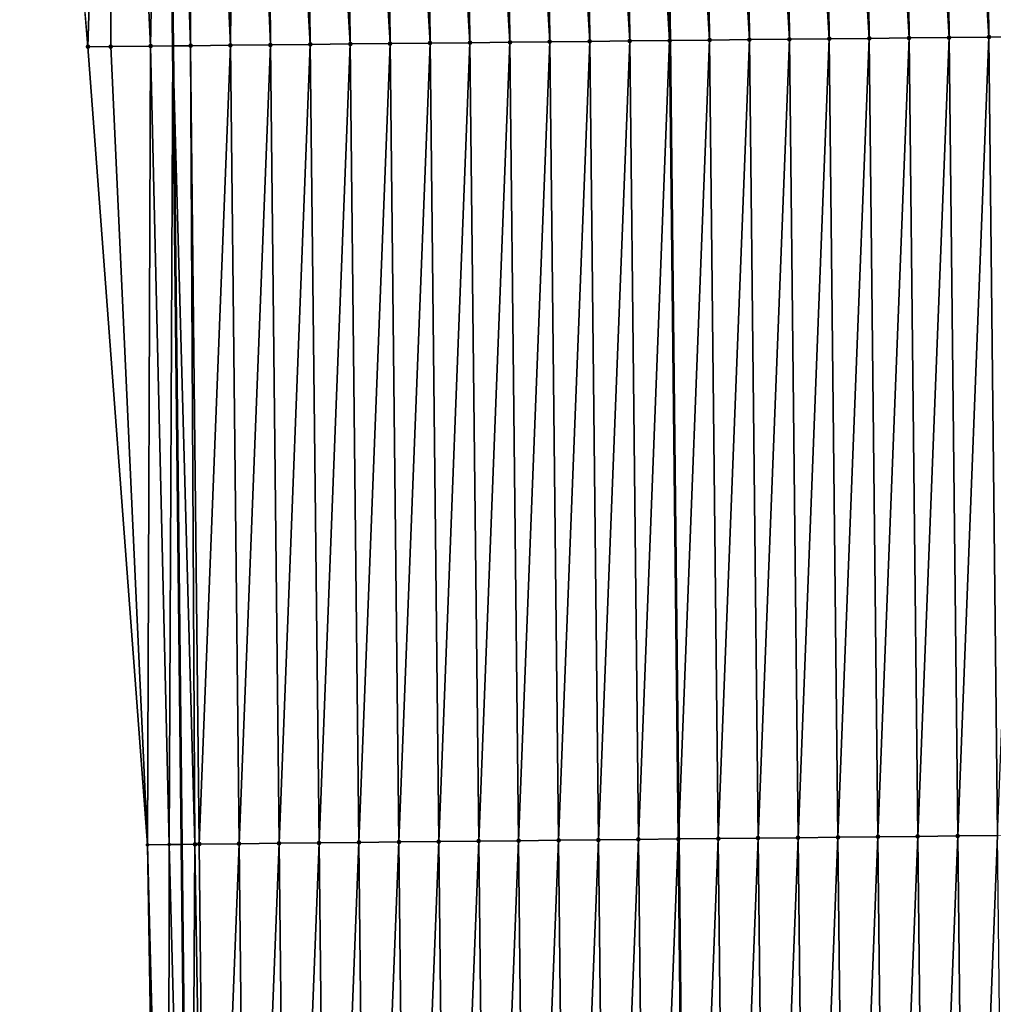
# Model space of a CAD drawing. Header units: feet. Extents: x 2007189 to 2022806, y 818621 to 837694.
# Tile 470 of 656: x 2011334 to 2011358, y 830643 to 830668. Entities that reach past the tile are written whole.
import ezdxf

# ---------------------------------------------------------------- set-up
doc = ezdxf.new("R2010")
doc.units = ezdxf.units.FT
doc.header["$MEASUREMENT"] = 0
for name, color, linetype, lineweight in [('EP_Travel Lane', 172, 'Continuous', 53), ('Road Shots', 141, 'Continuous', 100), ('Road X-Section', 40, 'Continuous', 13), ('STRIPING', 60, 'Continuous', 53)]:
    doc.layers.add(name, color=color, linetype=linetype, lineweight=lineweight)
doc.layers.add('I-77-MM17-21_SB-Surface-Border', color=7, linetype='Continuous')
doc.layers.add('I-77-MM17-21_SB-Surface-TIN', color=7, linetype='Continuous')

msp = doc.modelspace()

# ---------------------------------------------------------------- linework, layer by layer
at = {"layer": 'EP_Travel Lane'}
msp.add_polyline3d([(2011337.008717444, 830706.8759988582, 327.0000259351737), (2011337.188882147, 830686.876988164, 326.9089942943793), (2011337.37660139, 830666.8484671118, 326.7665964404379), (2011337.594614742, 830646.8499320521, 326.6610130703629), (2011337.812628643, 830626.851346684, 326.5642060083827), (2011338.030640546, 830606.8529446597, 326.435396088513), (2011338.24865433, 830586.8543699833, 326.336742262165), (2011338.46666718, 830566.8558810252, 326.223079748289), (2011338.684679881, 830546.8574057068, 326.1071108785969), (2011338.902691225, 830526.8590549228, 325.9693623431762), (2011339.120704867, 830506.8604932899, 325.8684327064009), (2011339.33871769, 830486.8620068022, 325.7543759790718), (2011339.557650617, 830466.8625715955, 325.6168976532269), (2011339.78094392, 830446.8642082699, 325.491882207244), (2011340.004235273, 830426.8660197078, 325.3382867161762), (2011340.227529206, 830406.8676000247, 325.2224707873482), (2011340.450823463, 830386.8691513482, 325.1114303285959)], dxfattribs=at)
at = {"layer": 'I-77-MM17-21_SB-Surface-Border', "color": 3, "linetype": 'Continuous', "lineweight": -3}
msp.add_polyline3d([(2011340.026566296, 830386.8645802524, 325.0986353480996), (2011340.0108394, 830406.8652652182, 325.215954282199), (2011339.230991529, 830426.8576721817, 325.3176364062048), (2011335.98309805, 830446.8233555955, 325.3664461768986), (2011337.9165908, 830466.844903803, 325.5651879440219), (2011338.667733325, 830486.8548107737, 325.7334885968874), (2011337.054726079, 830506.8383646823, 325.7992086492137), (2011338.556246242, 830526.8553381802, 325.9587979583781), (2011337.511622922, 830546.8448585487, 326.0647699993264), (2011337.097155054, 830566.8412188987, 326.1760285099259), (2011335.949109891, 830586.8297983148, 326.2494617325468), (2011336.878657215, 830606.8404947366, 326.4161718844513), (2011337.07087248, 830626.8433977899, 326.540045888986), (2011336.744821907, 830646.8407416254, 326.6479473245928), (2011335.253662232, 830666.825723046, 326.6963985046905), (2011333.542820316, 830686.8430368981, 326.751216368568), (2011335.962372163, 830706.8661963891, 326.9643362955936)], dxfattribs=at)
at = {"layer": 'I-77-MM17-21_SB-Surface-TIN', "color": 128, "linetype": 'Continuous', "lineweight": -3}
for points in [[(2011352.821320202, 830667.0152009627, 327.0562650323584), (2011352.62481552, 830687.0232119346, 327.1736004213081), (2011351.624860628, 830687.013713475, 327.1606644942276)], [(2011353.821261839, 830667.0260051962, 327.0733902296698), (2011353.624770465, 830687.032704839, 327.1874370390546), (2011352.62481552, 830687.0232119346, 327.1736004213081)], [(2011352.821320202, 830667.0152009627, 327.0562650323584), (2011353.821261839, 830667.0260051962, 327.0733902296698), (2011352.62481552, 830687.0232119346, 327.1736004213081)], [(2011354.821203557, 830667.036802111, 327.0917921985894), (2011354.624725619, 830687.0421759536, 327.2048065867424), (2011353.624770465, 830687.032704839, 327.1874370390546)], [(2011353.821261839, 830667.0260051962, 327.0733902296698), (2011354.821203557, 830667.036802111, 327.0917921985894), (2011353.624770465, 830687.032704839, 327.1874370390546)], [(2011355.821145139, 830667.0476113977, 327.1080358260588), (2011355.624680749, 830687.0516495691, 327.221770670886), (2011354.624725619, 830687.0421759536, 327.2048065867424)], [(2011354.821203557, 830667.036802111, 327.0917921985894), (2011355.821145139, 830667.0476113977, 327.1080358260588), (2011354.624725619, 830687.0421759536, 327.2048065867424)], [(2011356.821086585, 830667.0584331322, 327.1221079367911), (2011356.6246358, 830687.0611313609, 327.2374090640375), (2011355.624680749, 830687.0516495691, 327.221770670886)], [(2011355.821145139, 830667.0476113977, 327.1080358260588), (2011356.821086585, 830667.0584331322, 327.1221079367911), (2011355.624680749, 830687.0516495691, 327.221770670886)], [(2011357.821028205, 830667.069239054, 327.1389386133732), (2011357.624590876, 830687.0706105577, 327.2534682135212), (2011356.6246358, 830687.0611313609, 327.2374090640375)], [(2011356.821086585, 830667.0584331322, 327.1221079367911), (2011357.821028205, 830667.069239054, 327.1389386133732), (2011356.6246358, 830687.0611313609, 327.2374090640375)], [(2011358.820969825, 830667.0800448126, 327.1557977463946), (2011358.624545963, 830687.0800887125, 327.2696962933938), (2011357.624590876, 830687.0706105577, 327.2534682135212)], [(2011357.821028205, 830667.069239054, 327.1389386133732), (2011358.820969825, 830667.0800448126, 327.1557977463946), (2011357.624590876, 830687.0706105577, 327.2534682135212)], [(2011335.253662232, 830666.825723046, 326.6963985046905), (2011335.881127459, 830686.8646262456, 326.8823010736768), (2011333.542820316, 830686.8430368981, 326.751216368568)], [(2011335.822309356, 830666.8318051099, 326.7169678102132), (2011335.881127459, 830686.8646262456, 326.8823010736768), (2011335.253662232, 830666.825723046, 326.6963985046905)], [(2011335.822309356, 830666.8318051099, 326.7169678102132), (2011336.82225201, 830666.8425161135, 326.7503570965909), (2011335.881127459, 830686.8646262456, 326.8823010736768)], [(2011336.82225201, 830666.8425161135, 326.7503570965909), (2011337.188882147, 830686.876988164, 326.9089942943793), (2011335.881127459, 830686.8646262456, 326.8823010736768)], [(2011336.82225201, 830666.8425161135, 326.7503570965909), (2011337.37660139, 830666.8484671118, 326.7665964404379), (2011337.188882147, 830686.876988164, 326.9089942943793)], [(2011337.822194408, 830666.8532505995, 326.7796498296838), (2011337.915458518, 830686.8838563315, 326.9238248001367), (2011337.188882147, 830686.876988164, 326.9089942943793)], [(2011337.822194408, 830666.8532505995, 326.7796498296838), (2011337.188882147, 830686.876988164, 326.9089942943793), (2011337.37660139, 830666.8484671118, 326.7665964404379)], [(2011337.822194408, 830666.8532505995, 326.7796498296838), (2011338.82213656, 830666.8640076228, 326.805010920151), (2011337.915458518, 830686.8838563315, 326.9238248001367)], [(2011338.82213656, 830666.8640076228, 326.805010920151), (2011339.000373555, 830686.8940704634, 326.9526704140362), (2011337.915458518, 830686.8838563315, 326.9238248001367)], [(2011338.82213656, 830666.8640076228, 326.805010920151), (2011339.822078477, 830666.8747862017, 326.8266115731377), (2011339.000373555, 830686.8940704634, 326.9526704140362)], [(2011339.822078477, 830666.8747862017, 326.8266115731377), (2011339.688523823, 830686.9006260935, 326.9584975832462), (2011339.000373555, 830686.8940704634, 326.9526704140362)], [(2011340.822020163, 830666.8855860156, 326.8445077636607), (2011340.625354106, 830686.9095136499, 326.9724472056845), (2011339.688523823, 830686.9006260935, 326.9584975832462)], [(2011339.822078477, 830666.8747862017, 326.8266115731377), (2011340.822020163, 830666.8855860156, 326.8445077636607), (2011339.688523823, 830686.9006260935, 326.9584975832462)], [(2011341.821961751, 830666.8963947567, 326.8608466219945), (2011341.625308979, 830686.9190140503, 326.9850684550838), (2011340.625354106, 830686.9095136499, 326.9724472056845)], [(2011340.822020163, 830666.8855860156, 326.8445077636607), (2011341.821961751, 830666.8963947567, 326.8608466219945), (2011340.625354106, 830686.9095136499, 326.9724472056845)], [(2011342.821903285, 830666.9072084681, 326.8763183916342), (2011342.625263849, 830686.9285147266, 326.9976449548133), (2011341.625308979, 830686.9190140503, 326.9850684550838)], [(2011341.821961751, 830666.8963947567, 326.8608466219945), (2011342.821903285, 830666.9072084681, 326.8763183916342), (2011341.625308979, 830686.9190140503, 326.9850684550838)], [(2011343.821844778, 830666.9180259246, 326.8911367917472), (2011343.625218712, 830686.9380162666, 327.0100814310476), (2011342.625263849, 830686.9285147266, 326.9976449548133)], [(2011342.821903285, 830666.9072084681, 326.8763183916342), (2011343.821844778, 830666.9180259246, 326.8911367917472), (2011342.625263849, 830686.9285147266, 326.9976449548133)], [(2011344.821786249, 830666.9288454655, 326.9055915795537), (2011344.625173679, 830686.9475068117, 327.0243005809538), (2011343.625218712, 830686.9380162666, 327.0100814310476)], [(2011343.821844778, 830666.9180259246, 326.8911367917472), (2011344.821786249, 830666.9288454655, 326.9055915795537), (2011343.625218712, 830686.9380162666, 327.0100814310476)], [(2011345.821727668, 830666.939669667, 326.9192333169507), (2011345.625128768, 830686.9569846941, 327.0405728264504), (2011344.625173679, 830686.9475068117, 327.0243005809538)], [(2011344.821786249, 830666.9288454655, 326.9055915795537), (2011345.821727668, 830666.939669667, 326.9192333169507), (2011344.625173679, 830686.9475068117, 327.0243005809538)], [(2011346.8216693, 830666.9504744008, 326.9362712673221), (2011346.6250839, 830686.9664581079, 327.057569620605), (2011345.625128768, 830686.9569846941, 327.0405728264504)], [(2011345.821727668, 830666.939669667, 326.9192333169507), (2011346.8216693, 830666.9504744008, 326.9362712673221), (2011345.625128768, 830686.9569846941, 327.0405728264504)], [(2011347.821611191, 830666.9612554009, 326.9574495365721), (2011347.625039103, 830686.9759240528, 327.0757773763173), (2011346.6250839, 830686.9664581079, 327.057569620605)], [(2011346.8216693, 830666.9504744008, 326.9362712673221), (2011347.821611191, 830666.9612554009, 326.9574495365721), (2011346.6250839, 830686.9664581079, 327.057569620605)], [(2011348.821553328, 830666.972013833, 326.9825648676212), (2011348.624994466, 830686.9853733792, 327.0966796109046), (2011347.625039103, 830686.9759240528, 327.0757773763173)], [(2011347.821611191, 830666.9612554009, 326.9574495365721), (2011348.821553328, 830666.972013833, 326.9825648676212), (2011347.625039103, 830686.9759240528, 327.0757773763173)], [(2011349.821495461, 830666.9827725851, 327.007624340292), (2011349.624650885, 830686.9947981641, 327.1210963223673), (2011348.624994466, 830686.9853733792, 327.0966796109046)], [(2011348.821553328, 830666.972013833, 326.9825648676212), (2011349.821495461, 830666.9827725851, 327.007624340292), (2011348.624994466, 830686.9853733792, 327.0966796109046)], [(2011349.624950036, 830686.9948009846, 327.1211036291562), (2011349.624650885, 830686.9947981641, 327.1210963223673), (2011349.823743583, 830666.9827968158, 327.0076732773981)], [(2011349.821495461, 830666.9827725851, 327.007624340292), (2011349.823743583, 830666.9827968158, 327.0076732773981), (2011349.624650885, 830686.9947981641, 327.1210963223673)], [(2011350.821437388, 830666.993550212, 327.0293910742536), (2011350.624905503, 830687.004239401, 327.1437747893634), (2011349.624950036, 830686.9948009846, 327.1211036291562)], [(2011350.821437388, 830666.993550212, 327.0293910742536), (2011349.624950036, 830686.9948009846, 327.1211036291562), (2011349.823743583, 830666.9827968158, 327.0076732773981)], [(2011351.821378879, 830667.00436795, 327.0441604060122), (2011351.624860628, 830687.013713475, 327.1606644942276), (2011350.624905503, 830687.004239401, 327.1437747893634)], [(2011350.821437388, 830666.993550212, 327.0293910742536), (2011351.821378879, 830667.00436795, 327.0441604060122), (2011350.624905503, 830687.004239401, 327.1437747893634)], [(2011351.821378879, 830667.00436795, 327.0441604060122), (2011352.821320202, 830667.0152009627, 327.0562650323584), (2011351.624860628, 830687.013713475, 327.1606644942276)], [(2011355.03924741, 830647.0383722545, 326.9679161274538), (2011355.821145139, 830667.0476113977, 327.1080358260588), (2011354.821203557, 830667.036802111, 327.0917921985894)], [(2011355.03924741, 830647.0383722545, 326.9679161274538), (2011356.03918912, 830647.0491698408, 326.9862009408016), (2011355.821145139, 830667.0476113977, 327.1080358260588)], [(2011356.03918912, 830647.0491698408, 326.9862009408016), (2011356.821086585, 830667.0584331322, 327.1221079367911), (2011355.821145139, 830667.0476113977, 327.1080358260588)], [(2011356.03918912, 830647.0491698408, 326.9862009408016), (2011357.039130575, 830647.0599908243, 327.0004040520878), (2011356.821086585, 830667.0584331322, 327.1221079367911)], [(2011357.039130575, 830647.0599908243, 327.0004040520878), (2011357.821028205, 830667.069239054, 327.1389386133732), (2011356.821086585, 830667.0584331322, 327.1221079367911)], [(2011357.039130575, 830647.0599908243, 327.0004040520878), (2011358.03907206, 830647.0708090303, 327.0150917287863), (2011357.821028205, 830667.069239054, 327.1389386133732)], [(2011358.03907206, 830647.0708090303, 327.0150917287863), (2011358.820969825, 830667.0800448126, 327.1557977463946), (2011357.821028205, 830667.069239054, 327.1389386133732)], [(2011335.822309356, 830666.8318051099, 326.7169678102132), (2011335.253662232, 830666.825723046, 326.6963985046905), (2011336.744821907, 830646.8407416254, 326.6479473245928)], [(2011335.822309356, 830666.8318051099, 326.7169678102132), (2011336.744821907, 830646.8407416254, 326.6479473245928), (2011336.82225201, 830666.8425161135, 326.7503570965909)], [(2011337.283025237, 830646.8465913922, 326.6511376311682), (2011336.82225201, 830666.8425161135, 326.7503570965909), (2011336.744821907, 830646.8407416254, 326.6479473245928)], [(2011337.283025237, 830646.8465913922, 326.6511376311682), (2011337.37660139, 830666.8484671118, 326.7665964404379), (2011336.82225201, 830666.8425161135, 326.7503570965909)], [(2011337.283025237, 830646.8465913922, 326.6511376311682), (2011337.594614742, 830646.8499320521, 326.6610130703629), (2011337.37660139, 830666.8484671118, 326.7665964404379)], [(2011337.93022054, 830646.853530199, 326.6716496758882), (2011337.822194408, 830666.8532505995, 326.7796498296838), (2011337.37660139, 830666.8484671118, 326.7665964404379)], [(2011337.93022054, 830646.853530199, 326.6716496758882), (2011337.37660139, 830666.8484671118, 326.7665964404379), (2011337.594614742, 830646.8499320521, 326.6610130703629)], [(2011338.040239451, 830646.8547115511, 326.6748224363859), (2011338.82213656, 830666.8640076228, 326.805010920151), (2011337.822194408, 830666.8532505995, 326.7796498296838)], [(2011337.93022054, 830646.853530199, 326.6716496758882), (2011338.040239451, 830646.8547115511, 326.6748224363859), (2011337.822194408, 830666.8532505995, 326.7796498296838)], [(2011338.040239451, 830646.8547115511, 326.6748224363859), (2011339.040181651, 830646.8654641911, 326.7009482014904), (2011338.82213656, 830666.8640076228, 326.805010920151)], [(2011339.040181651, 830646.8654641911, 326.7009482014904), (2011339.822078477, 830666.8747862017, 326.8266115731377), (2011338.82213656, 830666.8640076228, 326.805010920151)], [(2011339.040181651, 830646.8654641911, 326.7009482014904), (2011340.040123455, 830646.876253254, 326.7207199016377), (2011339.822078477, 830666.8747862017, 326.8266115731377)], [(2011340.040123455, 830646.876253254, 326.7207199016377), (2011340.822020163, 830666.8855860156, 326.8445077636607), (2011339.822078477, 830666.8747862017, 326.8266115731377)], [(2011340.040123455, 830646.876253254, 326.7207199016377), (2011341.040064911, 830646.8870741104, 326.7349452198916), (2011340.822020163, 830666.8855860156, 326.8445077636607)], [(2011341.040064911, 830646.8870741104, 326.7349452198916), (2011341.821961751, 830666.8963947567, 326.8608466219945), (2011340.822020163, 830666.8855860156, 326.8445077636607)], [(2011341.040064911, 830646.8870741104, 326.7349452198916), (2011342.040006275, 830646.8979033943, 326.747700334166), (2011341.821961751, 830666.8963947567, 326.8608466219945)], [(2011342.040006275, 830646.8979033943, 326.747700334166), (2011342.821903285, 830666.9072084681, 326.8763183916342), (2011341.821961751, 830666.8963947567, 326.8608466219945)], [(2011342.040006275, 830646.8979033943, 326.747700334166), (2011343.039947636, 830646.9087329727, 326.7604040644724), (2011342.821903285, 830666.9072084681, 326.8763183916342)], [(2011343.039947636, 830646.9087329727, 326.7604040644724), (2011343.821844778, 830666.9180259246, 326.8911367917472), (2011342.821903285, 830666.9072084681, 326.8763183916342)], [(2011343.039947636, 830646.9087329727, 326.7604040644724), (2011344.039889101, 830646.9195530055, 326.7747730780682), (2011343.821844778, 830666.9180259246, 326.8911367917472)], [(2011344.039889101, 830646.9195530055, 326.7747730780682), (2011344.821786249, 830666.9288454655, 326.9055915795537), (2011343.821844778, 830666.9180259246, 326.8911367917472)], [(2011344.039889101, 830646.9195530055, 326.7747730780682), (2011345.039830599, 830646.9303700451, 326.7896642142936), (2011344.821786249, 830666.9288454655, 326.9055915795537)], [(2011345.039830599, 830646.9303700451, 326.7896642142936), (2011345.821727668, 830666.939669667, 326.9192333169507), (2011344.821786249, 830666.9288454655, 326.9055915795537)], [(2011345.039830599, 830646.9303700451, 326.7896642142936), (2011346.039772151, 830646.9411821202, 326.8054214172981), (2011345.821727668, 830666.939669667, 326.9192333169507)], [(2011346.039772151, 830646.9411821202, 326.8054214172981), (2011346.8216693, 830666.9504744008, 326.9362712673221), (2011345.821727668, 830666.939669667, 326.9192333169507)], [(2011346.039772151, 830646.9411821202, 326.8054214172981), (2011347.03971375, 830646.9519898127, 326.8219432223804), (2011346.8216693, 830666.9504744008, 326.9362712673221)], [(2011347.03971375, 830646.9519898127, 326.8219432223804), (2011347.821611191, 830666.9612554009, 326.9574495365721), (2011346.8216693, 830666.9504744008, 326.9362712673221)], [(2011347.03971375, 830646.9519898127, 326.8219432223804), (2011348.039655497, 830646.9627840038, 326.8408203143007), (2011347.821611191, 830666.9612554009, 326.9574495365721)], [(2011348.039655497, 830646.9627840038, 326.8408203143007), (2011348.821553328, 830666.972013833, 326.9825648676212), (2011347.821611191, 830666.9612554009, 326.9574495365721)], [(2011348.039655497, 830646.9627840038, 326.8408203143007), (2011349.039597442, 830646.973560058, 326.8628613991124), (2011348.821553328, 830666.972013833, 326.9825648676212)], [(2011349.039597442, 830646.973560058, 326.8628613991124), (2011349.821495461, 830666.9827725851, 327.007624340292), (2011348.821553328, 830666.972013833, 326.9825648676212)], [(2011349.039597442, 830646.973560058, 326.8628613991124), (2011350.039539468, 830646.9843286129, 326.8862107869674), (2011349.821495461, 830666.9827725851, 327.007624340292)], [(2011350.039539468, 830646.9843286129, 326.8862107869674), (2011349.823743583, 830666.9827968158, 327.0076732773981), (2011349.821495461, 830666.9827725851, 327.007624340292)], [(2011350.821437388, 830666.993550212, 327.0293910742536), (2011349.823743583, 830666.9827968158, 327.0076732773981), (2011350.043991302, 830646.9843766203, 326.8863034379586)], [(2011350.039539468, 830646.9843286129, 326.8862107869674), (2011350.043991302, 830646.9843766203, 326.8863034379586), (2011349.823743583, 830666.9827968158, 327.0076732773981)], [(2011351.039481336, 830646.9951117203, 326.9070214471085), (2011350.821437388, 830666.993550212, 327.0293910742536), (2011350.043991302, 830646.9843766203, 326.8863034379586)], [(2011351.039481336, 830646.9951117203, 326.9070214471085), (2011351.821378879, 830667.00436795, 327.0441604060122), (2011350.821437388, 830666.993550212, 327.0293910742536)], [(2011351.039481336, 830646.9951117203, 326.9070214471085), (2011352.039422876, 830647.0059248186, 326.9226001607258), (2011351.821378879, 830667.00436795, 327.0441604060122)], [(2011352.039422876, 830647.0059248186, 326.9226001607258), (2011352.821320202, 830667.0152009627, 327.0562650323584), (2011351.821378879, 830667.00436795, 327.0441604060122)], [(2011352.039422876, 830647.0059248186, 326.9226001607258), (2011353.039364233, 830647.0167548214, 326.9352298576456), (2011352.821320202, 830667.0152009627, 327.0562650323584)], [(2011353.039364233, 830647.0167548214, 326.9352298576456), (2011353.821261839, 830667.0260051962, 327.0733902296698), (2011352.821320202, 830667.0152009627, 327.0562650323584)], [(2011353.039364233, 830647.0167548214, 326.9352298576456), (2011354.039305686, 830647.0275759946, 326.9493999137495), (2011353.821261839, 830667.0260051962, 327.0733902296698)], [(2011354.039305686, 830647.0275759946, 326.9493999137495), (2011354.821203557, 830667.036802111, 327.0917921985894), (2011353.821261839, 830667.0260051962, 327.0733902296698)], [(2011354.039305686, 830647.0275759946, 326.9493999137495), (2011355.03924741, 830647.0383722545, 326.9679161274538), (2011354.821203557, 830667.036802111, 327.0917921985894)], [(2011357.257174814, 830627.0615255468, 326.8827072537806), (2011358.03907206, 830647.0708090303, 327.0150917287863), (2011357.039130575, 830647.0599908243, 327.0004040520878)], [(2011357.257174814, 830627.0615255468, 326.8827072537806), (2011358.257116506, 830627.0723247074, 326.9007174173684), (2011358.03907206, 830647.0708090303, 327.0150917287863)], [(2011337.25834247, 830626.8454038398, 326.5466645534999), (2011337.283025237, 830646.8465913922, 326.6511376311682), (2011336.744821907, 830646.8407416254, 326.6479473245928)], [(2011337.25834247, 830626.8454038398, 326.5466645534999), (2011336.744821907, 830646.8407416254, 326.6479473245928), (2011337.07087248, 830626.8433977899, 326.540045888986)], [(2011337.25834247, 830626.8454038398, 326.5466645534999), (2011337.812628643, 830626.851346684, 326.5642060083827), (2011337.283025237, 830646.8465913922, 326.6511376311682)], [(2011337.283025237, 830646.8465913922, 326.6511376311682), (2011337.812628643, 830626.851346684, 326.5642060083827), (2011337.594614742, 830646.8499320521, 326.6610130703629)], [(2011337.93022054, 830646.853530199, 326.6716496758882), (2011337.594614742, 830646.8499320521, 326.6610130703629), (2011337.812628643, 830626.851346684, 326.5642060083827)], [(2011338.258285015, 830626.8561248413, 326.5783096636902), (2011337.93022054, 830646.853530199, 326.6716496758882), (2011337.812628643, 830626.851346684, 326.5642060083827)], [(2011338.258285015, 830626.8561248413, 326.5783096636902), (2011338.040239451, 830646.8547115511, 326.6748224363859), (2011337.93022054, 830646.853530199, 326.6716496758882)], [(2011338.258285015, 830626.8561248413, 326.5783096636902), (2011339.040181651, 830646.8654641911, 326.7009482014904), (2011338.040239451, 830646.8547115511, 326.6748224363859)], [(2011338.258285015, 830626.8561248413, 326.5783096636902), (2011339.258226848, 830626.8669110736, 326.5985752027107), (2011339.040181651, 830646.8654641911, 326.7009482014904)], [(2011339.258226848, 830626.8669110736, 326.5985752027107), (2011340.040123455, 830646.876253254, 326.7207199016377), (2011339.040181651, 830646.8654641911, 326.7009482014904)], [(2011339.258226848, 830626.8669110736, 326.5985752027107), (2011340.258168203, 830626.877741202, 326.6111829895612), (2011340.040123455, 830646.876253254, 326.7207199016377)], [(2011340.258168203, 830626.877741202, 326.6111829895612), (2011341.040064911, 830646.8870741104, 326.7349452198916), (2011340.040123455, 830646.876253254, 326.7207199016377)], [(2011340.258168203, 830626.877741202, 326.6111829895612), (2011341.258109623, 830626.8885654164, 326.6248224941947), (2011341.040064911, 830646.8870741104, 326.7349452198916)], [(2011341.258109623, 830626.8885654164, 326.6248224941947), (2011342.040006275, 830646.8979033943, 326.747700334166), (2011341.040064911, 830646.8870741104, 326.7349452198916)], [(2011341.258109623, 830626.8885654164, 326.6248224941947), (2011342.258051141, 830626.8993806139, 326.640034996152), (2011342.040006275, 830646.8979033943, 326.747700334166)], [(2011342.258051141, 830626.8993806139, 326.640034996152), (2011343.039947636, 830646.9087329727, 326.7604040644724), (2011342.040006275, 830646.8979033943, 326.747700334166)], [(2011342.258051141, 830626.8993806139, 326.640034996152), (2011343.257992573, 830626.9102036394, 326.6538818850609), (2011343.039947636, 830646.9087329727, 326.7604040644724)], [(2011343.257992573, 830626.9102036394, 326.6538818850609), (2011344.039889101, 830646.9195530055, 326.7747730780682), (2011343.039947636, 830646.9087329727, 326.7604040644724)], [(2011343.257992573, 830626.9102036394, 326.6538818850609), (2011344.25793385, 830626.9210409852, 326.6652306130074), (2011344.039889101, 830646.9195530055, 326.7747730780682)], [(2011344.25793385, 830626.9210409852, 326.6652306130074), (2011345.039830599, 830646.9303700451, 326.7896642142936), (2011344.039889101, 830646.9195530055, 326.7747730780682)], [(2011344.25793385, 830626.9210409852, 326.6652306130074), (2011345.25787502, 830626.9318880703, 326.6748802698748), (2011345.039830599, 830646.9303700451, 326.7896642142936)], [(2011345.25787502, 830626.9318880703, 326.6748802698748), (2011346.039772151, 830646.9411821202, 326.8054214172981), (2011345.039830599, 830646.9303700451, 326.7896642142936)], [(2011345.25787502, 830626.9318880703, 326.6748802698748), (2011346.257816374, 830626.9427183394, 326.6874635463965), (2011346.039772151, 830646.9411821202, 326.8054214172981)], [(2011346.257816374, 830626.9427183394, 326.6874635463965), (2011347.03971375, 830646.9519898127, 326.8219432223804), (2011346.039772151, 830646.9411821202, 326.8054214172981)], [(2011346.257816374, 830626.9427183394, 326.6874635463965), (2011347.257757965, 830626.9535267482, 326.703860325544), (2011347.03971375, 830646.9519898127, 326.8219432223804)], [(2011347.257757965, 830626.9535267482, 326.703860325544), (2011348.039655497, 830646.9627840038, 326.8408203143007), (2011347.03971375, 830646.9519898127, 326.8219432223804)], [(2011347.257757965, 830626.9535267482, 326.703860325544), (2011348.257699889, 830626.9643047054, 326.7255694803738), (2011348.039655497, 830646.9627840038, 326.8408203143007)], [(2011348.257699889, 830626.9643047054, 326.7255694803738), (2011349.039597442, 830646.973560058, 326.8628613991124), (2011348.039655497, 830646.9627840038, 326.8408203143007)], [(2011348.257699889, 830626.9643047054, 326.7255694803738), (2011349.257642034, 830626.975062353, 326.7508216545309), (2011349.039597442, 830646.973560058, 326.8628613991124)], [(2011349.257642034, 830626.975062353, 326.7508216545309), (2011350.039539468, 830646.9843286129, 326.8862107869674), (2011349.039597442, 830646.973560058, 326.8628613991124)], [(2011349.257642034, 830626.975062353, 326.7508216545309), (2011350.257584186, 830626.9858194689, 326.7761665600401), (2011350.039539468, 830646.9843286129, 326.8862107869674)], [(2011350.257584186, 830626.9858194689, 326.7761665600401), (2011350.043991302, 830646.9843766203, 326.8863034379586), (2011350.039539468, 830646.9843286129, 326.8862107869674)], [(2011351.039481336, 830646.9951117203, 326.9070214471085), (2011350.043991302, 830646.9843766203, 326.8863034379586), (2011350.264239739, 830626.9858912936, 326.7762958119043)], [(2011350.257584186, 830626.9858194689, 326.7761665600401), (2011350.264239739, 830626.9858912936, 326.7762958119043), (2011350.043991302, 830646.9843766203, 326.8863034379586)], [(2011351.257525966, 830626.9966105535, 326.7955855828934), (2011351.039481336, 830646.9951117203, 326.9070214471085), (2011350.264239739, 830626.9858912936, 326.7762958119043)], [(2011351.257525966, 830626.9966105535, 326.7955855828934), (2011352.039422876, 830647.0059248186, 326.9226001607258), (2011351.039481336, 830646.9951117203, 326.9070214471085)], [(2011351.257525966, 830626.9966105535, 326.7955855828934), (2011352.257467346, 830627.007438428, 326.8085865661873), (2011352.039422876, 830647.0059248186, 326.9226001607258)], [(2011352.257467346, 830627.007438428, 326.8085865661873), (2011353.039364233, 830647.0167548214, 326.9352298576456), (2011352.039422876, 830647.0059248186, 326.9226001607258)], [(2011352.257467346, 830627.007438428, 326.8085865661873), (2011353.257408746, 830627.0182644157, 326.8219167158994), (2011353.039364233, 830647.0167548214, 326.9352298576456)], [(2011353.257408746, 830627.0182644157, 326.8219167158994), (2011354.039305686, 830647.0275759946, 326.9493999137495), (2011353.039364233, 830647.0167548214, 326.9352298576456)], [(2011353.257408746, 830627.0182644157, 326.8219167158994), (2011354.257350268, 830627.0290792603, 326.8371907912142), (2011354.039305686, 830647.0275759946, 326.9493999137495)], [(2011354.257350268, 830627.0290792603, 326.8371907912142), (2011355.03924741, 830647.0383722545, 326.9679161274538), (2011354.039305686, 830647.0275759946, 326.9493999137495)], [(2011354.257350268, 830627.0290792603, 326.8371907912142), (2011355.257291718, 830627.0399006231, 326.8513277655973), (2011355.03924741, 830647.0383722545, 326.9679161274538)], [(2011355.257291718, 830627.0399006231, 326.8513277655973), (2011356.03918912, 830647.0491698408, 326.9862009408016), (2011355.03924741, 830647.0383722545, 326.9679161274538)], [(2011355.257291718, 830627.0399006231, 326.8513277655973), (2011356.25723323, 830627.0507164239, 326.8664350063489), (2011356.03918912, 830647.0491698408, 326.9862009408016)], [(2011356.25723323, 830627.0507164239, 326.8664350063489), (2011357.039130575, 830647.0599908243, 327.0004040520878), (2011356.03918912, 830647.0491698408, 326.9862009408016)], [(2011356.25723323, 830627.0507164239, 326.8664350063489), (2011357.257174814, 830627.0615255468, 326.8827072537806), (2011357.039130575, 830647.0599908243, 327.0004040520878)]]:
    msp.add_3dface(points, dxfattribs=at)
at = {"layer": 'Road Shots', "lineweight": 100}
for p in [(2011355.821145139, 830667.0476113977, 327.1080358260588), (2011356.821086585, 830667.0584331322, 327.1221079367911), (2011357.821028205, 830667.069239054, 327.1389386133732), (2011335.253662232, 830666.825723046, 326.6963985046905), (2011335.822309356, 830666.8318051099, 326.7169678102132), (2011336.82225201, 830666.8425161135, 326.7503570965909), (2011337.822194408, 830666.8532505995, 326.7796498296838), (2011338.82213656, 830666.8640076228, 326.805010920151), (2011339.822078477, 830666.8747862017, 326.8266115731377), (2011340.822020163, 830666.8855860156, 326.8445077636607), (2011341.821961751, 830666.8963947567, 326.8608466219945), (2011342.821903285, 830666.9072084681, 326.8763183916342), (2011343.821844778, 830666.9180259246, 326.8911367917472), (2011344.821786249, 830666.9288454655, 326.9055915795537), (2011345.821727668, 830666.939669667, 326.9192333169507), (2011346.8216693, 830666.9504744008, 326.9362712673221), (2011347.821611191, 830666.9612554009, 326.9574495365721), (2011348.821553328, 830666.972013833, 326.9825648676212), (2011349.821495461, 830666.9827725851, 327.007624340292), (2011350.821437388, 830666.993550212, 327.0293910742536), (2011351.821378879, 830667.00436795, 327.0441604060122), (2011352.821320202, 830667.0152009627, 327.0562650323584), (2011353.821261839, 830667.0260051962, 327.0733902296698), (2011354.821203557, 830667.036802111, 327.0917921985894), (2011337.93022054, 830646.853530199, 326.6716496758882), (2011338.040239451, 830646.8547115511, 326.6748224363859), (2011339.040181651, 830646.8654641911, 326.7009482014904), (2011340.040123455, 830646.876253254, 326.7207199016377), (2011341.040064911, 830646.8870741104, 326.7349452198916), (2011342.040006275, 830646.8979033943, 326.747700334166), (2011343.039947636, 830646.9087329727, 326.7604040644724), (2011344.039889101, 830646.9195530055, 326.7747730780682), (2011345.039830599, 830646.9303700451, 326.7896642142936), (2011346.039772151, 830646.9411821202, 326.8054214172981), (2011347.03971375, 830646.9519898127, 326.8219432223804), (2011348.039655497, 830646.9627840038, 326.8408203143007), (2011349.039597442, 830646.973560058, 326.8628613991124), (2011350.039539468, 830646.9843286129, 326.8862107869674), (2011351.039481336, 830646.9951117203, 326.9070214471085), (2011352.039422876, 830647.0059248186, 326.9226001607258), (2011353.039364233, 830647.0167548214, 326.9352298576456), (2011354.039305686, 830647.0275759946, 326.9493999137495), (2011355.03924741, 830647.0383722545, 326.9679161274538), (2011356.03918912, 830647.0491698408, 326.9862009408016), (2011357.039130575, 830647.0599908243, 327.0004040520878)]:
    msp.add_point(p, dxfattribs=at)
at = {"layer": 'Road Shots', "lineweight": 70}
for p in [(2011336.744821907, 830646.8407416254, 326.6479473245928), (2011337.283025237, 830646.8465913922, 326.6511376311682)]:
    msp.add_point(p, dxfattribs=at)
at = {"layer": 'Road X-Section', "extrusion": (-0.01090222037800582, 0.9999241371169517, 0.005732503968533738), "elevation": 808677.6615417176, "flags": 128}
msp.add_lwpolyline([(-2020315.544404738, -4308.967518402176), (-2020314.544404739, -4308.935320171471), (-2020313.544404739, -4308.896145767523), (-2020312.544404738, -4308.864048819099), (-2020311.544404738, -4308.834224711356), (-2020310.544404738, -4308.809672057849), (-2020309.544404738, -4308.786552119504), (-2020308.544404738, -4308.763173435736), (-2020307.544404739, -4308.746880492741), (-2020306.544404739, -4308.733801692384), (-2020305.544404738, -4308.725303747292), (-2020304.544404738, -4308.717765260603), (-2020303.544404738, -4308.707013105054), (-2020302.544404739, -4308.695466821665), (-2020301.544404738, -4308.681852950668), (-2020300.544404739, -4308.666433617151), (-2020299.544404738, -4308.652731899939), (-2020298.544404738, -4308.64202451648), (-2020298.073915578, -4308.640233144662), (-2020297.765439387, -4308.640656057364), (-2020297.544404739, -4308.641786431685), (-2020296.544404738, -4308.650959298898), (-2020296.445153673, -4308.652027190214), (-2020295.544404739, -4308.662901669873), (-2020294.544404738, -4308.679761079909), (-2020293.544404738, -4308.696592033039), (-2020292.544404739, -4308.710664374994), (-2020291.544404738, -4308.726908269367), (-2020290.544404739, -4308.745310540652), (-2020289.544404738, -4308.76243601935), (-2020288.544404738, -4308.774540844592), (-2020287.544404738, -4308.789310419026), (-2020286.544404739, -4308.811077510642), (-2020285.544404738, -4308.836137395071), (-2020284.544404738, -4308.861253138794), (-2020283.544404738, -4308.88243175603), (-2020282.544404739, -4308.899469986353), (-2020281.544404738, -4308.913111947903), (-2020280.544404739, -4308.927566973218), (-2020279.544404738, -4308.942385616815), (-2020278.544404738, -4308.957857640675), (-2020277.544404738, -4308.974196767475), (-2020276.544404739, -4308.992093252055), (-2020275.544404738, -4309.013694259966), (-2020274.544404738, -4309.039055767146), (-2020273.544404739, -4309.068348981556), (-2020272.544404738, -4309.101738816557), (-2020271.975725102, -4309.12230846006)], dxfattribs=at)
at = {"layer": 'Road X-Section', "extrusion": (-0.01090222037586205, 0.9999241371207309, 0.005732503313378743), "elevation": 808657.6615489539, "flags": 128}
msp.add_lwpolyline([(-2020273.248910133, -4309.055578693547), (-2020273.787145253, -4309.052388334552), (-2020274.434377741, -4309.031875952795), (-2020274.544402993, -4309.028703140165), (-2020275.544402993, -4309.002576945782), (-2020276.544402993, -4308.982804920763), (-2020277.544402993, -4308.968579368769), (-2020278.544402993, -4308.955824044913), (-2020279.544402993, -4308.943120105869), (-2020280.544402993, -4308.928750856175), (-2020281.544402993, -4308.913859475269), (-2020282.544402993, -4308.898102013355), (-2020283.544402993, -4308.8815799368), (-2020284.544402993, -4308.862702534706), (-2020285.544402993, -4308.840661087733), (-2020286.544402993, -4308.817311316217), (-2020287.544402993, -4308.796500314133), (-2020288.544402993, -4308.780921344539), (-2020289.544402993, -4308.768291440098), (-2020290.544402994, -4308.754121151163), (-2020291.544402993, -4308.735604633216), (-2020292.544402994, -4308.717319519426), (-2020293.544402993, -4308.703116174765), (-2020294.544402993, -4308.688428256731), (-2020295.544402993, -4308.670806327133), (-2020296.544402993, -4308.654325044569), (-2020296.971711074, -4308.648249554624), (-2020297.544402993, -4308.64302350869), (-2020297.752092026, -4308.642089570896), (-2020297.847996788, -4308.64206969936), (-2020298.544402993, -4308.645533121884), (-2020299.544402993, -4308.652763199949), (-2020300.544402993, -4308.662867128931), (-2020301.544402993, -4308.680175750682), (-2020302.544402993, -4308.696205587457), (-2020303.544402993, -4308.707385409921), (-2020304.544402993, -4308.720060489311), (-2020305.544402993, -4308.730140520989), (-2020306.544402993, -4308.738856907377), (-2020307.544402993, -4308.746085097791), (-2020308.544402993, -4308.755484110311), (-2020309.544402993, -4308.77246922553), (-2020310.544402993, -4308.79449793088), (-2020311.544402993, -4308.825838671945), (-2020312.544402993, -4308.858263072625), (-2020313.544402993, -4308.888730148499), (-2020314.544402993, -4308.926122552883), (-2020315.544402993, -4308.963546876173)], dxfattribs=at)
at = {"layer": 'STRIPING'}
msp.add_polyline3d([(2011349.430606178, 830706.9935096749, 327.2390776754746), (2011349.624650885, 830686.9947981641, 327.1210963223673), (2011349.823743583, 830666.9827968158, 327.0076732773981), (2011350.043991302, 830646.9843766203, 326.8863034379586), (2011350.264239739, 830626.9858912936, 326.7762958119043), (2011350.484486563, 830606.9875522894, 326.6407538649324), (2011350.704736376, 830586.9889420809, 326.5525402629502), (2011350.924983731, 830566.9905549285, 326.4253896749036), (2011351.145231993, 830546.9920854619, 326.3126314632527), (2011351.365479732, 830526.9936635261, 326.1915572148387), (2011351.585727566, 830506.9952329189, 326.0720117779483), (2011351.80597483, 830486.9968540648, 325.9434298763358), (2011352.02517904, 830466.9979553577, 325.8205176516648), (2011352.239469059, 830446.999525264, 325.6902866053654), (2011352.453759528, 830427.0010531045, 325.5669347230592), (2011352.668049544, 830407.0026232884, 325.4366507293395), (2011352.882342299, 830387.0039378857, 325.3481790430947)], dxfattribs=at)

doc.saveas('drawing.dxf')
